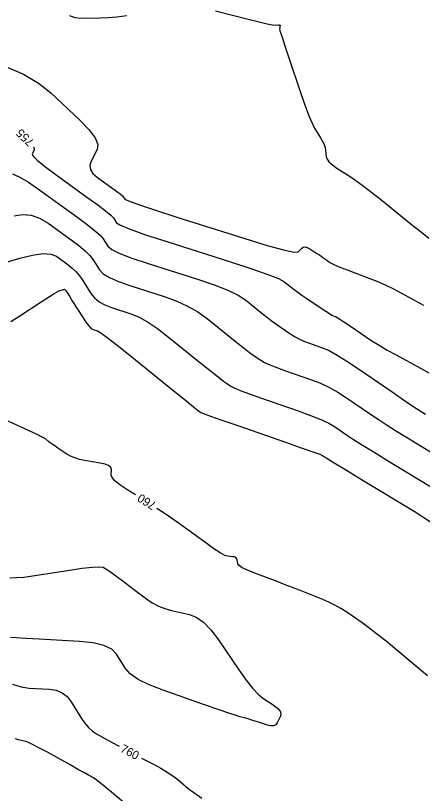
# Model space of a CAD drawing. Extents: x 2082232 to 2083549, y 592624 to 593832.
# Drawn here: x 2082545.3 to 2082578.9, y 592714.1 to 592778.4 of the extents above; entities that cross this region are included whole.
import ezdxf

# ---------------------------------------------------------------- set-up
doc = ezdxf.new("R2010")
doc.units = 0
doc.layers.add('DT_X_Contour_Major', color=7, linetype='Continuous')
doc.layers.add('DT_X_Contour_Minor', color=7, linetype='Continuous')

msp = doc.modelspace()

# ---------------------------------------------------------------- linework, layer by layer
at = {"layer": 'DT_X_Contour_Major'}
for points in [[(2082546.767, 592767.502), (2082546.828, 592767.353), (2082546.812, 592767.222), (2082546.656, 592766.924), (2082546.729, 592766.736), (2082547.066, 592766.398), (2082547.667, 592765.908), (2082548.532, 592765.268), (2082551.191, 592763.358), (2082552.075, 592762.712), (2082552.733, 592762.209), (2082553.166, 592761.847), (2082553.373, 592761.627), (2082553.625, 592761.229), (2082553.955, 592761.019), (2082554.757, 592760.69), (2082556.031, 592760.241), (2082557.777, 592759.672), (2082563.063, 592757.994), (2082564.825, 592757.421), (2082566.146, 592756.961), (2082567.027, 592756.614), (2082567.468, 592756.38), (2082568.056, 592755.906), (2082568.304, 592755.713), (2082568.605, 592755.492), (2082568.96, 592755.241), (2082569.369, 592754.962), (2082570.532, 592754.177), (2082570.922, 592753.917), (2082571.221, 592753.723), (2082571.429, 592753.598), (2082571.545, 592753.539), (2082571.734, 592753.474), (2082571.858, 592753.409), (2082572.09, 592753.265), (2082572.43, 592753.042), (2082572.876, 592752.738), (2082574.211, 592751.823), (2082574.744, 592751.471), (2082575.342, 592751.102), (2082576.004, 592750.714), (2082576.731, 592750.309), (2082578.756, 592749.205), (2082579.431, 592748.825)], [(2082555.196, 592738.747), (2082554.474, 592739.199), (2082553.903, 592739.58), (2082553.498, 592739.903), (2082553.258, 592740.167), (2082553.183, 592740.375), (2082553.204, 592740.85), (2082553.152, 592741.015), (2082552.98, 592741.157), (2082552.688, 592741.274), (2082552.277, 592741.366), (2082551.019, 592741.579), (2082550.572, 592741.673), (2082550.173, 592741.793), (2082549.822, 592741.94), (2082549.52, 592742.114), (2082548.779, 592742.614), (2082548.523, 592742.788), (2082548.312, 592742.935), (2082548.145, 592743.056), (2082548.022, 592743.15), (2082547.753, 592743.364), (2082547.53, 592743.495), (2082547.061, 592743.73), (2082546.346, 592744.066), (2082545.385, 592744.506), (2082542.496, 592745.814)], [(2082579.334, 592723.788), (2082576.796, 592725.907), (2082575.903, 592726.644), (2082575.129, 592727.264), (2082574.472, 592727.769), (2082573.934, 592728.157), (2082572.656, 592729.037), (2082572.172, 592729.352), (2082571.68, 592729.634), (2082571.179, 592729.885), (2082570.669, 592730.104), (2082569.298, 592730.646), (2082568.762, 592730.856), (2082568.183, 592731.081), (2082567.562, 592731.321), (2082566.897, 592731.575), (2082565.068, 592732.271), (2082564.465, 592732.515), (2082564.027, 592732.725), (2082563.756, 592732.9), (2082563.651, 592733.04), (2082563.591, 592733.368), (2082563.552, 592733.477), (2082563.479, 592733.558), (2082563.372, 592733.611), (2082563.232, 592733.636), (2082562.812, 592733.665), (2082562.581, 592733.742), (2082562.202, 592733.951), (2082561.677, 592734.293), (2082561.005, 592734.767), (2082559.015, 592736.208), (2082558.28, 592736.732), (2082557.569, 592737.223), (2082556.97, 592737.622)], [(2082545.033, 592723.105), (2082545.761, 592722.874), (2082546.414, 592722.775), (2082548.056, 592722.686), (2082548.632, 592722.596), (2082549.128, 592722.393), (2082549.545, 592722.077), (2082549.883, 592721.647), (2082550.678, 592720.352), (2082550.983, 592719.902), (2082551.302, 592719.524), (2082551.635, 592719.219), (2082551.982, 592718.986), (2082552.926, 592718.46), (2082553.317, 592718.246), (2082553.783, 592717.996), (2082553.845, 592717.964)], [(2082555.707, 592716.993), (2082556.675, 592716.492), (2082557.288, 592716.16), (2082557.822, 592715.842), (2082558.279, 592715.537), (2082558.657, 592715.245), (2082559.562, 592714.483), (2082560.015, 592714.142), (2082560.694, 592713.69)]]:
    msp.add_lwpolyline(points, dxfattribs=at)
at = {"layer": 'DT_X_Contour_Minor'}
for points in [[(2082561.818, 592778.754), (2082564.519, 592778.065), (2082565.417, 592777.84), (2082566.084, 592777.681), (2082566.522, 592777.588), (2082566.73, 592777.561), (2082566.977, 592777.577), (2082567.058, 592777.578), (2082567.114, 592777.569), (2082567.146, 592777.551), (2082567.153, 592777.523), (2082567.14, 592777.436), (2082567.135, 592777.404), (2082567.13, 592777.375), (2082567.124, 592777.347), (2082567.117, 592777.322), (2082567.099, 592777.258), (2082567.141, 592777.095), (2082567.28, 592776.654), (2082567.516, 592775.936), (2082567.85, 592774.939), (2082568.869, 592771.912), (2082569.227, 592770.881), (2082569.535, 592770.06), (2082569.794, 592769.447), (2082570.003, 592769.043), (2082570.496, 592768.244), (2082570.661, 592767.957), (2082570.784, 592767.693), (2082570.867, 592767.452), (2082570.908, 592767.236), (2082570.965, 592766.689), (2082571.036, 592766.477), (2082571.204, 592766.25), (2082571.47, 592766.009), (2082571.833, 592765.753), (2082572.934, 592765.051), (2082573.409, 592764.729), (2082574.009, 592764.289), (2082574.734, 592763.732), (2082575.583, 592763.056), (2082578.015, 592761.099), (2082578.827, 592760.445), (2082579.44, 592759.95)], [(2082549.746, 592778.352), (2082550.179, 592778.178), (2082550.718, 592778.126), (2082552.297, 592778.15), (2082552.933, 592778.178), (2082553.659, 592778.246), (2082554.472, 592778.353)], [(2082544.456, 592774.141), (2082545.937, 592773.5), (2082547.185, 592772.776), (2082548.202, 592771.967), (2082550.606, 592769.699), (2082551.371, 592768.91), (2082551.864, 592768.245), (2082552.085, 592767.703), (2082552.034, 592767.284), (2082551.535, 592766.332), (2082551.427, 592765.98), (2082551.477, 592765.637), (2082551.686, 592765.303), (2082552.052, 592764.978), (2082553.24, 592764.125), (2082553.635, 592763.836), (2082553.929, 592763.611), (2082554.123, 592763.45), (2082554.215, 592763.351), (2082554.328, 592763.173), (2082554.628, 592763.031), (2082555.443, 592762.739), (2082556.774, 592762.297), (2082558.621, 592761.704), (2082564.232, 592759.923), (2082566.087, 592759.353), (2082567.442, 592758.979), (2082568.299, 592758.801), (2082568.657, 592758.819), (2082568.945, 592759.129), (2082569.068, 592759.214), (2082569.218, 592759.233), (2082569.398, 592759.188), (2082569.605, 592759.079), (2082570.197, 592758.702), (2082570.405, 592758.567), (2082570.583, 592758.447), (2082570.733, 592758.34)], [(2082545.038, 592765.259), (2082545.589, 592765.019), (2082546.343, 592764.57), (2082547.299, 592763.914), (2082550.121, 592761.887), (2082551.065, 592761.193), (2082551.782, 592760.63), (2082552.27, 592760.2), (2082552.531, 592759.902), (2082552.922, 592759.284), (2082553.24, 592759.021), (2082553.902, 592758.695), (2082554.907, 592758.306), (2082556.256, 592757.855), (2082560.31, 592756.568), (2082561.699, 592756.098), (2082562.825, 592755.655), (2082563.688, 592755.238), (2082564.289, 592754.847), (2082565.538, 592753.84), (2082565.991, 592753.481), (2082566.41, 592753.159), (2082566.796, 592752.876), (2082567.15, 592752.629), (2082568.049, 592752.023), (2082568.397, 592751.805), (2082568.766, 592751.608), (2082569.158, 592751.43), (2082569.571, 592751.273), (2082570.701, 592750.879), (2082571.202, 592750.661), (2082571.857, 592750.301), (2082572.666, 592749.8), (2082573.629, 592749.158), (2082576.404, 592747.256), (2082577.356, 592746.606), (2082578.133, 592746.084), (2082578.734, 592745.688), (2082579.159, 592745.42)], [(2082545.167, 592761.797), (2082545.867, 592761.911), (2082546.569, 592761.847), (2082547.274, 592761.605), (2082547.981, 592761.185), (2082549.873, 592759.826), (2082550.518, 592759.341), (2082551.036, 592758.905), (2082551.426, 592758.517), (2082551.688, 592758.178), (2082552.218, 592757.34), (2082552.525, 592757.022), (2082553.046, 592756.7), (2082553.782, 592756.372), (2082554.734, 592756.038), (2082557.558, 592755.142), (2082558.574, 592754.776), (2082559.504, 592754.349), (2082560.349, 592753.862), (2082561.109, 592753.314), (2082563.02, 592751.774), (2082563.677, 592751.248), (2082564.215, 592750.827), (2082564.632, 592750.51), (2082564.93, 592750.297), (2082565.565, 592749.868), (2082565.871, 592749.694), (2082566.311, 592749.492), (2082566.886, 592749.263), (2082567.596, 592749.006), (2082569.668, 592748.285), (2082570.436, 592747.988), (2082571.187, 592747.637), (2082571.921, 592747.232), (2082572.638, 592746.773), (2082574.526, 592745.479), (2082575.248, 592744.992), (2082576, 592744.5), (2082576.781, 592744.005), (2082577.592, 592743.506), (2082579.791, 592742.17)], [(2082542.578, 592757.408), (2082545.644, 592758.302), (2082546.695, 592758.563), (2082547.548, 592758.676), (2082548.205, 592758.64), (2082548.663, 592758.455), (2082549.624, 592757.765), (2082549.97, 592757.489), (2082550.29, 592757.179), (2082550.582, 592756.833), (2082550.846, 592756.454), (2082551.515, 592755.395), (2082551.809, 592755.024), (2082552.19, 592754.705), (2082552.658, 592754.437), (2082553.212, 592754.222), (2082554.805, 592753.716), (2082555.448, 592753.453), (2082556.184, 592753.043), (2082557.011, 592752.486), (2082557.929, 592751.781), (2082560.502, 592749.708), (2082561.364, 592749.016), (2082562.019, 592748.494), (2082562.468, 592748.144), (2082562.711, 592747.964), (2082563.082, 592747.714), (2082563.345, 592747.582), (2082563.856, 592747.376), (2082564.615, 592747.095), (2082565.621, 592746.739), (2082568.635, 592745.69), (2082569.67, 592745.314), (2082570.518, 592744.972), (2082571.176, 592744.663), (2082571.646, 592744.389), (2082572.648, 592743.702), (2082573.141, 592743.377), (2082573.868, 592742.917), (2082574.829, 592742.322), (2082576.024, 592741.593), (2082579.524, 592739.467)], [(2082570.733, 592758.34), (2082570.854, 592758.247), (2082571.139, 592758.018), (2082571.316, 592757.911), (2082571.634, 592757.762), (2082572.094, 592757.572), (2082572.695, 592757.339), (2082574.485, 592756.662), (2082575.158, 592756.394), (2082575.833, 592756.096), (2082576.512, 592755.768), (2082577.192, 592755.411), (2082579.012, 592754.419)], [(2082544.905, 592753.063), (2082545.553, 592753.486), (2082547.4, 592754.685), (2082548.015, 592755.082), (2082548.478, 592755.372), (2082548.789, 592755.555), (2082548.946, 592755.632), (2082549.162, 592755.695), (2082549.234, 592755.714), (2082549.288, 592755.726), (2082549.326, 592755.73), (2082549.346, 592755.726), (2082549.375, 592755.705), (2082549.423, 592755.638), (2082549.544, 592755.453), (2082549.737, 592755.15), (2082550.004, 592754.729), (2082550.812, 592753.45), (2082551.094, 592753.025), (2082551.335, 592752.71), (2082551.533, 592752.503), (2082551.69, 592752.405), (2082552.052, 592752.29), (2082552.323, 592752.13), (2082552.863, 592751.737), (2082553.672, 592751.109), (2082554.75, 592750.249), (2082557.984, 592747.642), (2082559.051, 592746.783), (2082559.824, 592746.162), (2082560.304, 592745.778), (2082560.491, 592745.632), (2082560.599, 592745.559), (2082560.82, 592745.471), (2082561.401, 592745.26), (2082562.343, 592744.927), (2082563.646, 592744.472), (2082567.602, 592743.096), (2082568.905, 592742.64), (2082569.848, 592742.307), (2082570.431, 592742.095), (2082570.655, 592742.004), (2082570.77, 592741.925), (2082571.006, 592741.779), (2082571.626, 592741.4), (2082572.631, 592740.789), (2082574.02, 592739.944), (2082578.238, 592737.383), (2082579.584, 592736.52)], [(2082544.805, 592731.892), (2082545.971, 592731.935), (2082549.568, 592732.498), (2082550.765, 592732.673), (2082551.657, 592732.774), (2082552.245, 592732.802), (2082552.528, 592732.757), (2082552.877, 592732.538), (2082553.005, 592732.456), (2082553.128, 592732.376), (2082553.245, 592732.296), (2082553.356, 592732.217), (2082553.644, 592732.008), (2082553.799, 592731.894), (2082554.047, 592731.71), (2082554.387, 592731.454), (2082554.821, 592731.128), (2082556.101, 592730.164), (2082556.59, 592729.832), (2082557.099, 592729.56), (2082557.627, 592729.347), (2082558.173, 592729.194), (2082559.657, 592728.864), (2082560.224, 592728.64), (2082560.811, 592728.214), (2082561.418, 592727.586), (2082562.046, 592726.757), (2082563.749, 592724.278), (2082564.351, 592723.435), (2082564.882, 592722.766), (2082565.342, 592722.272), (2082565.731, 592721.952), (2082566.671, 592721.331), (2082566.968, 592721.101), (2082567.151, 592720.88), (2082567.222, 592720.666), (2082567.181, 592720.459), (2082566.92, 592719.919), (2082566.796, 592719.754), (2082566.618, 592719.665), (2082566.388, 592719.652), (2082566.105, 592719.715), (2082565.28, 592719.985), (2082564.987, 592720.079), (2082564.726, 592720.16), (2082564.498, 592720.227), (2082564.302, 592720.28), (2082563.824, 592720.404), (2082563.507, 592720.501), (2082562.914, 592720.698), (2082562.045, 592720.997), (2082560.9, 592721.396), (2082557.48, 592722.594), (2082556.324, 592723.043), (2082555.419, 592723.493), (2082554.766, 592723.942), (2082554.364, 592724.392), (2082553.629, 592725.591), (2082553.231, 592725.993), (2082552.589, 592726.299), (2082551.704, 592726.51), (2082550.574, 592726.626), (2082547.237, 592726.806), (2082546.138, 592726.868), (2082545.345, 592726.917), (2082544.857, 592726.954)], [(2082554.251, 592713.304), (2082553.218, 592714.17), (2082552.454, 592714.802), (2082551.959, 592715.201), (2082551.732, 592715.365), (2082551.486, 592715.493), (2082551.315, 592715.585), (2082550.986, 592715.766), (2082550.499, 592716.035), (2082549.854, 592716.394), (2082547.924, 592717.468), (2082547.269, 592717.825), (2082546.75, 592718.093), (2082546.369, 592718.269), (2082546.124, 592718.356), (2082545.652, 592718.467), (2082545.491, 592718.508), (2082545.361, 592718.549), (2082545.262, 592718.589)]]:
    msp.add_lwpolyline(points, dxfattribs=at)

# ---------------------------------------------------------------- texts
at = {"layer": 'DT_X_Contour_Major'}
for s, rotation, p in [('755', 136.10754, (2082546.868, 592767.973)), ('760', 147.62863, (2082556.971, 592738.042)), ('760', 332.46929, (2082553.88, 592717.548))]:
    msp.add_text(s, height=0.7, rotation=rotation, dxfattribs=at).set_placement(p)

doc.saveas('drawing.dxf')
